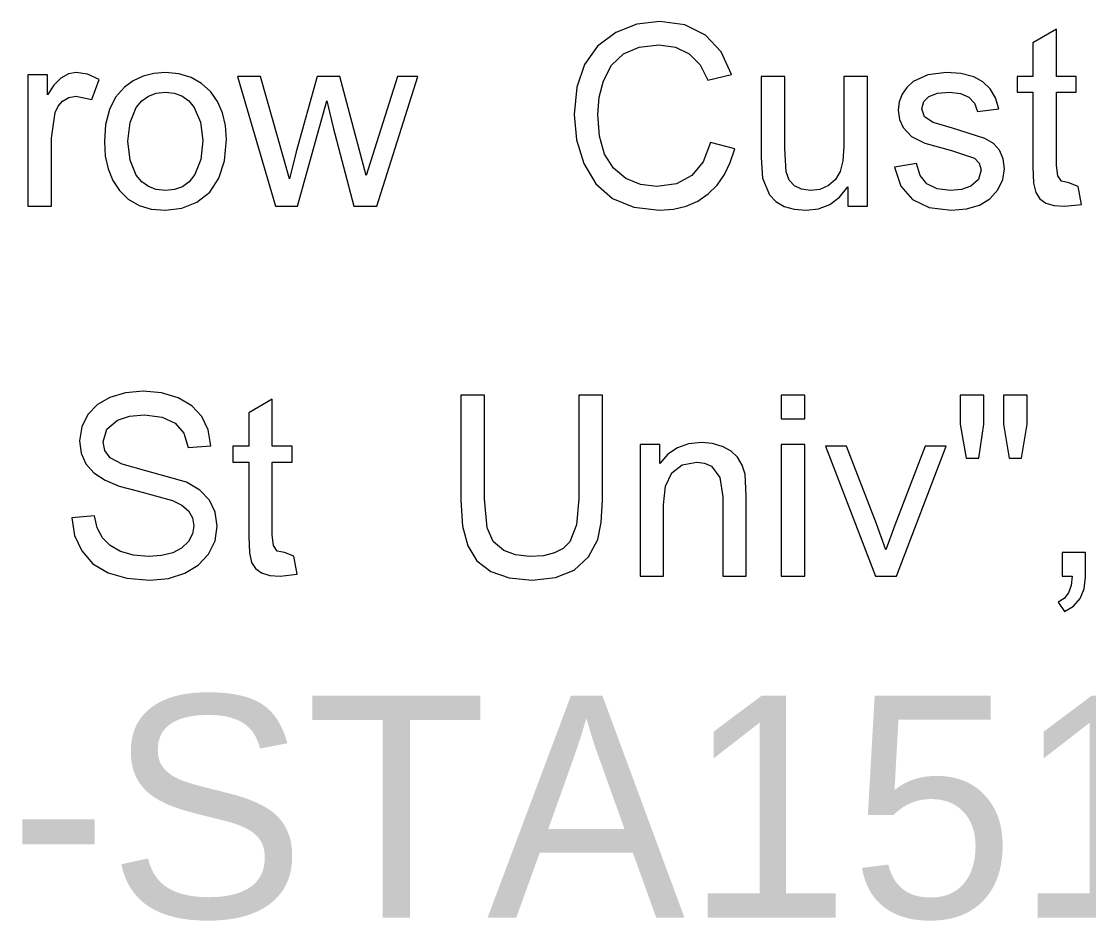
# Model space of a CAD drawing. Extents: x 1001568 to 1002149, y 1840825 to 1841423.
# Drawn here: x 1001938.285 to 1001940.209, y 1841174.607 to 1841176.228 of the extents above; entities that cross this region are included whole.
import ezdxf

# ---------------------------------------------------------------- set-up
doc = ezdxf.new("R2010")
doc.units = 0
doc.layers.add('40', color=7, linetype='Continuous')
doc.layers.add('SIGNS', color=7, linetype='Continuous')

msp = doc.modelspace()

# ---------------------------------------------------------------- linework, layer by layer
at = {"layer": 'SIGNS'}
for points in [[(1001939.5275, 1841176.0096), (1001939.5146, 1841175.9748), (1001939.4941, 1841175.9501), (1001939.4662, 1841175.9353), (1001939.4309, 1841175.9304), (1001939.4016, 1841175.934), (1001939.3748, 1841175.9452), (1001939.3525, 1841175.9634), (1001939.3367, 1841175.9886), (1001939.3273, 1841176.021), (1001939.3244, 1841176.0606), (1001939.3271, 1841176.0914), (1001939.3347, 1841176.1212), (1001939.3494, 1841176.1494), (1001939.3709, 1841176.1697), (1001939.3992, 1841176.1818), (1001939.4342, 1841176.1857), (1001939.4645, 1841176.1816), (1001939.4894, 1841176.1697), (1001939.5087, 1841176.1499), (1001939.5225, 1841176.1223), (1001939.5655, 1841176.1324), (1001939.5469, 1841176.1733), (1001939.5184, 1841176.2035), (1001939.4811, 1841176.222), (1001939.4363, 1841176.2282), (1001939.3948, 1841176.2233), (1001939.3569, 1841176.2083), (1001939.3239, 1841176.1835), (1001939.3006, 1841176.1505), (1001939.2865, 1841176.1096), (1001939.2818, 1841176.0605), (1001939.2861, 1841176.0145), (1001939.299, 1841175.9722), (1001939.3208, 1841175.9353), (1001939.351, 1841175.9089), (1001939.3892, 1841175.8931), (1001939.4356, 1841175.8878), (1001939.4609, 1841175.8896), (1001939.484, 1841175.8951), (1001939.5048, 1841175.9043), (1001939.5236, 1841175.9174), (1001939.5395, 1841175.9331), (1001939.5528, 1841175.952), (1001939.5632, 1841175.9737), (1001939.5712, 1841175.9985)], [(1001940.1903, 1841175.9308), (1001940.1734, 1841175.9374), (1001940.16, 1841175.9402), (1001940.1535, 1841175.95), (1001940.1514, 1841175.9687), (1001940.1514, 1841176.1006), (1001940.1868, 1841176.1006), (1001940.1868, 1841176.1289), (1001940.1514, 1841176.1289), (1001940.1514, 1841176.2141), (1001940.1088, 1841176.1892), (1001940.1088, 1841176.1289), (1001940.0804, 1841176.1289), (1001940.0804, 1841176.1006), (1001940.1088, 1841176.1006), (1001940.1088, 1841175.9663), (1001940.11, 1841175.9368), (1001940.1138, 1841175.9195), (1001940.121, 1841175.9085), (1001940.1321, 1841175.9008), (1001940.1468, 1841175.8962), (1001940.1653, 1841175.8949), (1001940.196, 1841175.8982)], [(1001938.2972, 1841175.8949), (1001938.3397, 1841175.8949), (1001938.3397, 1841176.0176), (1001938.3463, 1841176.0639), (1001938.3516, 1841176.0756), (1001938.3595, 1841176.0844), (1001938.3712, 1841176.0912), (1001938.3838, 1841176.0935), (1001938.4124, 1841176.0871), (1001938.4259, 1841176.1234), (1001938.4048, 1841176.1328), (1001938.3844, 1841176.1361), (1001938.3702, 1841176.1335), (1001938.3569, 1841176.126), (1001938.3443, 1841176.1134), (1001938.3326, 1841176.096), (1001938.3326, 1841176.1319), (1001938.2972, 1841176.1319)], [(1001938.7434, 1841175.8949), (1001938.783, 1841175.8949), (1001938.8358, 1841176.0851), (1001938.8473, 1841176.037), (1001938.8846, 1841175.8949), (1001938.9263, 1841175.8949), (1001939.0003, 1841176.1289), (1001938.9632, 1841176.1289), (1001938.9068, 1841175.9506), (1001938.8598, 1841176.1289), (1001938.8185, 1841176.1289), (1001938.7808, 1841175.9931), (1001938.7685, 1841175.9442), (1001938.7168, 1841176.1289), (1001938.6752, 1841176.1289)], [(1001939.775, 1841175.8949), (1001939.8105, 1841175.8949), (1001939.8105, 1841176.1289), (1001939.7679, 1841176.1289), (1001939.7679, 1841176.0033), (1001939.7663, 1841175.9767), (1001939.7615, 1841175.9573), (1001939.753, 1841175.943), (1001939.7402, 1841175.9322), (1001939.7246, 1841175.9254), (1001939.7081, 1841175.9233), (1001939.6916, 1841175.9255), (1001939.6788, 1841175.9318), (1001939.6694, 1841175.9422), (1001939.6639, 1841175.9569), (1001939.6615, 1841175.9988), (1001939.6615, 1841176.1289), (1001939.619, 1841176.1289), (1001939.619, 1841175.9829), (1001939.6215, 1841175.9455), (1001939.6337, 1841175.9157), (1001939.6455, 1841175.9034), (1001939.6606, 1841175.8948), (1001939.6786, 1841175.8895), (1001939.6999, 1841175.8878), (1001939.7224, 1841175.8904), (1001939.7425, 1841175.8982), (1001939.76, 1841175.9113), (1001939.775, 1841175.9297)], [(1001939.859, 1841175.9655), (1001939.8705, 1841175.9313), (1001939.8914, 1841175.907), (1001939.9215, 1841175.8925), (1001939.9612, 1841175.8878), (1001939.9889, 1841175.8902), (1001940.0122, 1841175.897), (1001940.031, 1841175.9084), (1001940.0456, 1841175.9245), (1001940.0547, 1841175.9429), (1001940.0576, 1841175.9622), (1001940.0552, 1841175.9805), (1001940.0485, 1841175.9958), (1001940.0374, 1841176.0079), (1001940.022, 1841176.017), (1001939.9636, 1841176.0355), (1001939.9286, 1841176.0457), (1001939.9134, 1841176.0563), (1001939.9087, 1841176.0703), (1001939.9119, 1841176.0835), (1001939.9213, 1841176.093), (1001939.9368, 1841176.0987), (1001939.9585, 1841176.1006), (1001939.9782, 1841176.0983), (1001939.9933, 1841176.0916), (1001940.0035, 1841176.0806), (1001940.0088, 1841176.0655), (1001940.047, 1841176.0707), (1001940.0413, 1841176.0905), (1001940.0319, 1841176.1067), (1001940.0187, 1841176.1192), (1001940.002, 1841176.1282), (1001939.9789, 1841176.1341), (1001939.9532, 1841176.1361), (1001939.9192, 1841176.1318), (1001939.893, 1841176.1197), (1001939.8812, 1841176.1091), (1001939.8728, 1841176.097), (1001939.8678, 1841176.0834), (1001939.8661, 1841176.0683), (1001939.8682, 1841176.0516), (1001939.8749, 1841176.0367), (1001939.8901, 1841176.0209), (1001939.9141, 1841176.0086), (1001939.9621, 1841175.9954), (1001940.0032, 1841175.9819), (1001940.012, 1841175.9727), (1001940.0151, 1841175.9606), (1001940.0104, 1841175.9434), (1001939.9967, 1841175.9313), (1001939.9801, 1841175.9253), (1001939.9604, 1841175.9233), (1001939.9359, 1841175.9263), (1001939.9176, 1841175.9354), (1001939.9052, 1841175.9506), (1001939.8989, 1841175.9719)], [(1001938.3762, 1841175.3333), (1001938.3813, 1841175.3013), (1001938.3942, 1841175.2737), (1001938.4146, 1841175.2506), (1001938.4419, 1841175.2342), (1001938.4759, 1841175.2244), (1001938.5168, 1841175.2212), (1001938.5505, 1841175.2243), (1001938.5801, 1841175.2338), (1001938.604, 1841175.2483), (1001938.6225, 1841175.2677), (1001938.6346, 1841175.2917), (1001938.6386, 1841175.3183), (1001938.635, 1841175.3435), (1001938.6245, 1841175.3652), (1001938.6071, 1841175.3832), (1001938.583, 1841175.3977), (1001938.5096, 1841175.4181), (1001938.4674, 1841175.4302), (1001938.4456, 1841175.4416), (1001938.436, 1841175.4545), (1001938.433, 1841175.4702), (1001938.4394, 1841175.4933), (1001938.4586, 1841175.5095), (1001938.4804, 1841175.5167), (1001938.5072, 1841175.519), (1001938.539, 1841175.5151), (1001938.5629, 1841175.5042), (1001938.5785, 1841175.4858), (1001938.5859, 1841175.4602), (1001938.6269, 1841175.4633), (1001938.6222, 1841175.4921), (1001938.6108, 1841175.5163), (1001938.5929, 1841175.5353), (1001938.5684, 1841175.5497), (1001938.5382, 1841175.5587), (1001938.5048, 1841175.5616), (1001938.4731, 1841175.5587), (1001938.4451, 1841175.5505), (1001938.4226, 1841175.5375), (1001938.4055, 1841175.5196), (1001938.3942, 1841175.4971), (1001938.3904, 1841175.4719), (1001938.3933, 1841175.45), (1001938.4019, 1841175.4309), (1001938.4163, 1841175.4146), (1001938.4367, 1841175.4011), (1001938.462, 1841175.3907), (1001938.4966, 1841175.3814), (1001938.5579, 1841175.3649), (1001938.5745, 1841175.3564), (1001938.5865, 1841175.346), (1001938.5937, 1841175.3335), (1001938.5961, 1841175.319), (1001938.5937, 1841175.3043), (1001938.5867, 1841175.291), (1001938.5744, 1841175.2789), (1001938.5583, 1841175.2703), (1001938.5382, 1841175.2652), (1001938.5144, 1841175.2637), (1001938.4874, 1841175.2661), (1001938.464, 1841175.273), (1001938.4455, 1841175.2834), (1001938.4315, 1841175.2976), (1001938.4221, 1841175.3155), (1001938.4172, 1841175.3369)], [(1001938.7768, 1841175.2641), (1001938.7599, 1841175.2708), (1001938.7465, 1841175.2735), (1001938.7399, 1841175.2833), (1001938.7378, 1841175.302), (1001938.7378, 1841175.4339), (1001938.7733, 1841175.4339), (1001938.7733, 1841175.4623), (1001938.7378, 1841175.4623), (1001938.7378, 1841175.5474), (1001938.6953, 1841175.5226), (1001938.6953, 1841175.4623), (1001938.6669, 1841175.4623), (1001938.6669, 1841175.4339), (1001938.6953, 1841175.4339), (1001938.6953, 1841175.2996), (1001938.6965, 1841175.2701), (1001938.7003, 1841175.2528), (1001938.7075, 1841175.2419), (1001938.7185, 1841175.2341), (1001938.7333, 1841175.2296), (1001938.7518, 1841175.2283), (1001938.7825, 1841175.2316)], [(1001939.2903, 1841175.5545), (1001939.2903, 1841175.3675), (1001939.2862, 1841175.3208), (1001939.274, 1841175.2902), (1001939.2622, 1841175.2784), (1001939.2463, 1841175.2701), (1001939.2263, 1841175.2651), (1001939.2022, 1841175.2637), (1001939.1763, 1841175.2665), (1001939.155, 1841175.2746), (1001939.1361, 1841175.291), (1001939.1248, 1841175.3152), (1001939.1201, 1841175.3675), (1001939.1201, 1841175.5545), (1001939.0776, 1841175.5545), (1001939.0776, 1841175.3651), (1001939.0806, 1841175.3183), (1001939.09, 1841175.2829), (1001939.1067, 1841175.2557), (1001939.1316, 1841175.2366), (1001939.1647, 1841175.225), (1001939.206, 1841175.2212), (1001939.2485, 1841175.2256), (1001939.2817, 1841175.2392), (1001939.3079, 1841175.2628), (1001939.3245, 1841175.2941), (1001939.3308, 1841175.3247), (1001939.3329, 1841175.3651), (1001939.3329, 1841175.5545)], [(1001939.6547, 1841175.5119), (1001939.6973, 1841175.5119), (1001939.6973, 1841175.5545), (1001939.6547, 1841175.5545)], [(1001939.9881, 1841175.441), (1001940.0109, 1841175.441), (1001940.0202, 1841175.5019), (1001940.0202, 1841175.5545), (1001939.9777, 1841175.5545), (1001939.9777, 1841175.5019)], [(1001940.0659, 1841175.441), (1001940.0883, 1841175.441), (1001940.0982, 1841175.5019), (1001940.0982, 1841175.5545), (1001940.0557, 1841175.5545), (1001940.0557, 1841175.5019)], [(1001939.4006, 1841175.2283), (1001939.4431, 1841175.2283), (1001939.4431, 1841175.3566), (1001939.4467, 1841175.3904), (1001939.4579, 1841175.4145), (1001939.4766, 1841175.429), (1001939.5027, 1841175.4339), (1001939.5169, 1841175.432), (1001939.5292, 1841175.4266), (1001939.5444, 1841175.4061), (1001939.5495, 1841175.3711), (1001939.5495, 1841175.2283), (1001939.592, 1841175.2283), (1001939.592, 1841175.3732), (1001939.5898, 1841175.4121), (1001939.5845, 1841175.4286), (1001939.5762, 1841175.4425), (1001939.5648, 1841175.4534), (1001939.5504, 1841175.4616), (1001939.5313, 1841175.4674), (1001939.5112, 1841175.4694), (1001939.4881, 1841175.4668), (1001939.4678, 1841175.4597), (1001939.4504, 1841175.4479), (1001939.436, 1841175.4316), (1001939.436, 1841175.4653), (1001939.4006, 1841175.4653)], [(1001939.6547, 1841175.2283), (1001939.6973, 1841175.2283), (1001939.6973, 1841175.4653), (1001939.6547, 1841175.4653)], [(1001939.8252, 1841175.2283), (1001939.8626, 1841175.2283), (1001939.9524, 1841175.4623), (1001939.9144, 1841175.4623), (1001939.8599, 1841175.3201), (1001939.8435, 1841175.2755), (1001939.8267, 1841175.3228), (1001939.7729, 1841175.4623), (1001939.735, 1841175.4623)], [(1001940.1612, 1841175.2283), (1001940.1796, 1841175.2283), (1001940.1775, 1841175.2115), (1001940.1726, 1841175.1982), (1001940.1647, 1841175.1881), (1001940.1541, 1841175.1814), (1001940.1655, 1841175.1645), (1001940.1821, 1841175.1743), (1001940.1941, 1841175.1879), (1001940.2013, 1841175.2054), (1001940.2037, 1841175.2267), (1001940.2037, 1841175.2708), (1001940.1612, 1841175.2708)]]:
    msp.add_lwpolyline(points, close=True, dxfattribs=at)
for points in [[(1001938.4352, 1841176.0119), (1001938.4368, 1841175.9855), (1001938.4419, 1841175.9621), (1001938.4504, 1841175.9412), (1001938.4623, 1841175.9234), (1001938.4783, 1841175.9077), (1001938.4976, 1841175.8966), (1001938.5197, 1841175.89), (1001938.5452, 1841175.8878), (1001938.5746, 1841175.8915), (1001938.6017, 1841175.9023), (1001938.625, 1841175.9205), (1001938.6416, 1841175.9454), (1001938.6516, 1841175.9769), (1001938.655, 1841176.0152), (1001938.6533, 1841176.0404), (1001938.6479, 1841176.0632), (1001938.6391, 1841176.0835), (1001938.6268, 1841176.1013), (1001938.6104, 1841176.1164), (1001938.5914, 1841176.1273), (1001938.5696, 1841176.1338), (1001938.5452, 1841176.1361), (1001938.524, 1841176.1344), (1001938.5048, 1841176.1294), (1001938.4871, 1841176.1211), (1001938.4714, 1841176.1096), (1001938.4554, 1841176.0915), (1001938.4442, 1841176.0692), (1001938.4374, 1841176.0426), (1001938.4352, 1841176.0119)], [(1001938.4777, 1841176.012), (1001938.4814, 1841176.0457), (1001938.4926, 1841176.0727), (1001938.5024, 1841176.0848), (1001938.5145, 1841176.0936), (1001938.5287, 1841176.0988), (1001938.5452, 1841176.1006), (1001938.5611, 1841176.0988), (1001938.575, 1841176.0937), (1001938.5871, 1841176.0851), (1001938.5972, 1841176.0731), (1001938.6086, 1841176.0463), (1001938.6125, 1841176.0134), (1001938.6088, 1841175.9791), (1001938.5979, 1841175.9519), (1001938.5879, 1841175.9392), (1001938.5758, 1841175.9302), (1001938.5615, 1841175.925), (1001938.5452, 1841175.9233), (1001938.5287, 1841175.925), (1001938.5145, 1841175.9304), (1001938.5024, 1841175.939), (1001938.4926, 1841175.9512), (1001938.4814, 1841175.978), (1001938.4777, 1841176.012)]]:
    msp.add_lwpolyline(points, dxfattribs=at)

# ---------------------------------------------------------------- texts
at = {"layer": '40'}
msp.add_text('SS-067-10-STA151+15EB', height=0.4, rotation=0, dxfattribs=at).set_placement((1001935.706, 1841174.613))

doc.saveas('drawing.dxf')
